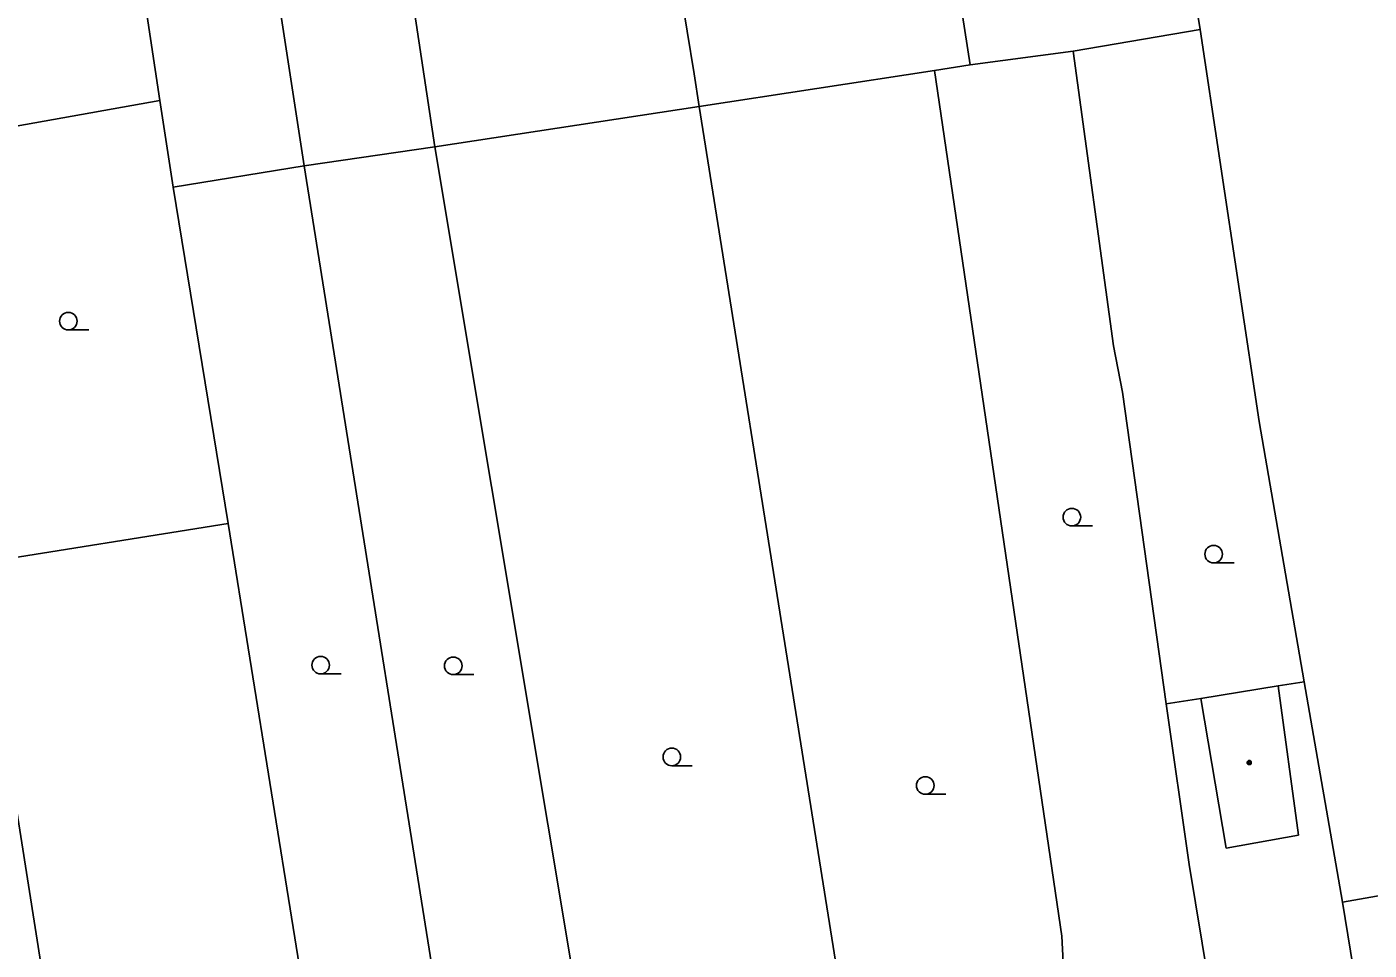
# Model space of a CAD drawing. Extents: x -596229 to -595156, y -1161237 to -1159376.
# Drawn here: x -595527.1 to -595469.8, y -1161162.1 to -1161122.7 of the extents above; entities that cross this region are included whole.
import ezdxf

# ---------------------------------------------------------------- set-up
doc = ezdxf.new("R2010")
doc.units = 0
for name, color, linetype in [('DOP - budovy nerozlisene - VP', 7, 'Continuous'), ('DOP - ploty', 7, 'Continuous'), ('DOP - rozhrani ploch obecne', 7, 'Continuous'), ('Level 36', 7, 'Continuous'), ('Level 39', 7, 'Continuous'), ('TM - letecke snimky - pomocna linie', 7, 'Continuous')]:
    doc.layers.add(name, color=color, linetype=linetype)

msp = doc.modelspace()

# ---------------------------------------------------------------- linework, layer by layer
at = {"layer": 'DOP - budovy nerozlisene - VP'}
for points in [[(-595487.63, -1161119.23), (-595486.85, -1161124.29)], [(-595499.23, -1161121.01), (-595498.64, -1161124.67), (-595498.42, -1161126.07)], [(-595488.37, -1161124.52), (-595486.85, -1161124.29)], [(-595498.42, -1161126.07), (-595488.37, -1161124.52)], [(-595477.01, -1161151.34), (-595473.71, -1161150.81)], [(-595473.71, -1161150.81), (-595472.83, -1161157.18)], [(-595475.93, -1161157.73), (-595477.01, -1161151.34)], [(-595472.83, -1161157.18), (-595475.93, -1161157.73)]]:
    msp.add_lwpolyline(points, dxfattribs=at)
at = {"layer": 'DOP - ploty'}
for points in [[(-595477.03, -1161122.78), (-595482.93, -1161087.32)], [(-595477.03, -1161122.78), (-595482.46, -1161123.7)], [(-595477.03, -1161122.78), (-595474.51, -1161139.51)], [(-595482.46, -1161123.7), (-595486.85, -1161124.29)], [(-595482.46, -1161123.7), (-595480.74, -1161136.29)], [(-595488.37, -1161124.52), (-595482.94, -1161161.5)], [(-595498.42, -1161126.07), (-595489.74, -1161180.5)], [(-595480.74, -1161136.29), (-595480.35, -1161138.27)], [(-595482.94, -1161161.5), (-595482.78, -1161164.54)]]:
    msp.add_lwpolyline(points, dxfattribs=at)
at = {"layer": 'DOP - rozhrani ploch obecne'}
for points in [[(-595514.38, -1161096.84), (-595509.7, -1161127.79)], [(-595515.28, -1161128.6), (-595520.03, -1161097.7)], [(-595524.04, -1161108.58), (-595521.44, -1161125.81)], [(-595521.44, -1161125.81), (-595532.13, -1161127.72)], [(-595521.44, -1161125.81), (-595520.88, -1161129.51)], [(-595509.7, -1161127.79), (-595498.42, -1161126.07)], [(-595515.28, -1161128.6), (-595509.7, -1161127.79)], [(-595502.46, -1161171.21), (-595509.7, -1161127.79)], [(-595520.88, -1161129.51), (-595515.28, -1161128.6)], [(-595515.28, -1161128.6), (-595508.36, -1161172.04)], [(-595518.53, -1161143.87), (-595520.88, -1161129.51)], [(-595480.35, -1161138.27), (-595478.48, -1161151.58)], [(-595474.51, -1161139.51), (-595472.59, -1161150.63)], [(-595529.23, -1161145.58), (-595518.53, -1161143.87)], [(-595513.9, -1161172.63), (-595518.53, -1161143.87)], [(-595524.03, -1161178.47), (-595529.23, -1161145.58)], [(-595472.59, -1161150.63), (-595470.96, -1161160.04)], [(-595478.48, -1161151.58), (-595477.51, -1161158.43)], [(-595477.51, -1161158.43), (-595476.68, -1161163.43)], [(-595470.96, -1161160.04), (-595465.57, -1161159.09)], [(-595470.96, -1161160.04), (-595470.39, -1161163.53)]]:
    msp.add_lwpolyline(points, dxfattribs=at)
at = {"layer": 'Level 36'}
for p, q in [((-595525.35, -1161135.605), (-595524.475, -1161135.605)), ((-595482.51, -1161143.975), (-595481.635, -1161143.975)), ((-595476.46, -1161145.555), (-595475.585, -1161145.555)), ((-595514.58, -1161150.295), (-595513.705, -1161150.295)), ((-595508.92, -1161150.325), (-595508.045, -1161150.325)), ((-595499.59, -1161154.215), (-595498.715, -1161154.215)), ((-595488.77, -1161155.435), (-595487.895, -1161155.435))]:
    msp.add_line(p, q, dxfattribs=at)
for centre in [(-595525.35, -1161135.23), (-595482.51, -1161143.6), (-595476.46, -1161145.18), (-595514.58, -1161149.92), (-595508.92, -1161149.95), (-595499.59, -1161153.84), (-595488.77, -1161155.06)]:
    msp.add_circle(centre, 0.375, dxfattribs=at)
at = {"layer": 'Level 39'}
for radius in [0.09, 0.0398]:
    msp.add_circle((-595474.94, -1161154.08), radius, dxfattribs=at)
at = {"layer": 'TM - letecke snimky - pomocna linie'}
for points in [[(-595473.71, -1161150.81), (-595472.59, -1161150.63)], [(-595477.01, -1161151.34), (-595478.48, -1161151.58)]]:
    msp.add_lwpolyline(points, dxfattribs=at)

doc.saveas('drawing.dxf')
